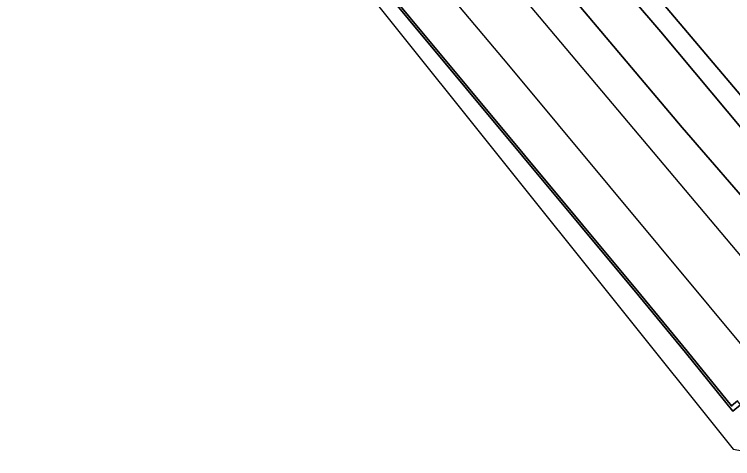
# Model space of a CAD drawing. Extents: x 164494 to 166241, y 382475 to 384495.
# Drawn here: x 165148.9 to 165227.2, y 382559.8 to 382608.2 of the extents above; entities that cross this region are included whole.
import ezdxf

# ---------------------------------------------------------------- set-up
doc = ezdxf.new("R2010")
doc.units = 0
for name, color, linetype in [('IMGEO_Geluidsscherm', 7, 'Continuous'), ('IMGEO_Grasland_overig', 7, 'Continuous'), ('IMGEO_Groenvoorziening', 7, 'Continuous'), ('IMGEO_Hek', 7, 'Continuous'), ('IMGEO_Muur', 7, 'Continuous'), ('IMGEO_Spoor', 7, 'Continuous'), ('IMGEO_Spoorbaan_halfverhard', 7, 'Continuous')]:
    doc.layers.add(name, color=color, linetype=linetype)

msp = doc.modelspace()

# ---------------------------------------------------------------- linework, layer by layer
at = {"layer": 'IMGEO_Geluidsscherm'}
for points in [[(165154.22, 382653.266), (165174.527, 382628.661), (165175.387, 382627.621), (165185.522, 382615.353), (165216.949, 382577.512), (165222.035, 382571.329), (165227.227, 382564.931), (165228.066, 382565.633)], [(165154.414, 382653.424), (165174.72, 382628.821), (165175.579, 382627.78), (165185.715, 382615.513), (165217.142, 382577.671), (165222.227, 382571.489), (165227.072, 382565.519), (165227.124, 382565.455)]]:
    msp.add_lwpolyline(points, dxfattribs=at)
at = {"layer": 'IMGEO_Grasland_overig'}
for points in [[(165139.246, 382700.336), (165151.558, 382686.728), (165152.777, 382684.224), (165167.075, 382668.171), (165176.825, 382656.962), (165183.809, 382648.67), (165186.577, 382645.144), (165200.192, 382629.097), (165209.887, 382617.438), (165219.346, 382606.34), (165230.312, 382593.235), (165239.167, 382583.348), (165252.454, 382569.64), (165252.194, 382570.911), (165219.26, 382609.877), (165210.868, 382620.216), (165200.983, 382631.61), (165185.78, 382649.404), (165175.224, 382662.327), (165154.955, 382685.603), (165144.526, 382698.214)], [(165201.754, 382619.521), (165221.692, 382595.907), (165239.071, 382575.835), (165243.391, 382571.108), (165243.828, 382570.49), (165244.089, 382569.619), (165243.912, 382569.366), (165248.3, 382564.12), (165249.694, 382565.3), (165251.68, 382567.858), (165252.454, 382569.64), (165239.167, 382583.348), (165230.312, 382593.235), (165219.346, 382606.34), (165209.887, 382617.438)]]:
    msp.add_lwpolyline(points, dxfattribs=at)
at = {"layer": 'IMGEO_Groenvoorziening'}
for points in [[(165050.456, 382776.606), (165150.676, 382656.527), (165227.259, 382560.781), (165232.976, 382559.763), (165228.611, 382564.981), (165228.066, 382565.633), (165227.227, 382564.931), (165222.035, 382571.329), (165216.949, 382577.512), (165185.522, 382615.353), (165175.85, 382627.06), (165175.619, 382626.868), (165175.505, 382627.005), (165174.296, 382628.47), (165174.09, 382628.719), (165174.322, 382628.91), (165154.22, 382653.266), (165151.659, 382656.421), (165141.435, 382668.738)], [(165219.26, 382609.877), (165252.194, 382570.911)]]:
    msp.add_lwpolyline(points, dxfattribs=at)
at = {"layer": 'IMGEO_Hek'}
msp.add_lwpolyline([(165140.355, 382718.081), (165158.108, 382697.261), (165174.9, 382674.754), (165177.701, 382670.999), (165201.865, 382637.623), (165219.909, 382618.16), (165219.793, 382616.681), (165219.424, 382611.974), (165219.26, 382609.877), (165252.194, 382570.911), (165254.3, 382568.419), (165248.756, 382563.575)], dxfattribs=at)
at = {"layer": 'IMGEO_Muur'}
msp.add_lwpolyline([(165185.522, 382615.353), (165216.949, 382577.512), (165222.035, 382571.329), (165227.227, 382564.931), (165228.066, 382565.633), (165227.938, 382565.787), (165227.713, 382566.055), (165227.072, 382565.519), (165222.227, 382571.489), (165217.142, 382577.671), (165185.715, 382615.513), (165175.579, 382627.78), (165174.72, 382628.821), (165154.414, 382653.424), (165154.22, 382653.266), (165174.322, 382628.91), (165174.527, 382628.661), (165175.387, 382627.621), (165175.85, 382627.06)], close=True, dxfattribs=at)
at = {"layer": 'IMGEO_Spoor'}
for points in [[(164971.84, 382886.62), (165028.93, 382818.515), (165059.899, 382781.196), (165071.685, 382767.175), (165111.26, 382719.755), (165163.197, 382658.398), (165174.601, 382645.246), (165185.304, 382632.689), (165237.74, 382570.35), (165244.668, 382561.923)], [(164968.868, 382884.125), (165014.685, 382829.385), (165077.861, 382753.279), (165088.51, 382740.652), (165118.905, 382704.196), (165145.224, 382672.369), (165159.719, 382654.605), (165190.854, 382616.844), (165202.747, 382602.693), (165235.602, 382563.214)]]:
    msp.add_lwpolyline(points, dxfattribs=at)
at = {"layer": 'IMGEO_Spoorbaan_halfverhard'}
for points in [[(165239.071, 382575.835), (165221.692, 382595.907), (165201.754, 382619.521)], [(165185.715, 382615.513), (165217.142, 382577.671), (165222.227, 382571.489), (165227.072, 382565.519), (165227.713, 382566.055)]]:
    msp.add_lwpolyline(points, dxfattribs=at)

doc.saveas('drawing.dxf')
